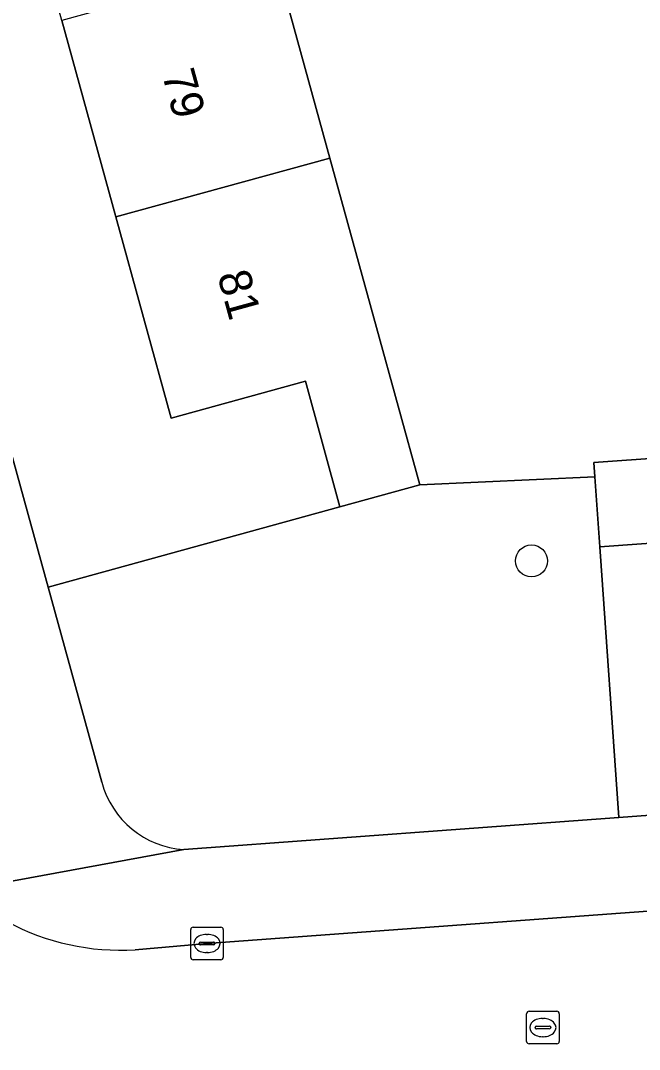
# Model space of a CAD drawing. Extents: x 159053 to 160042, y 380449 to 381423.
# Drawn here: x 159723.83 to 159742.82, y 380865.84 to 380897.41 of the extents above; entities that cross this region are included whole.
import ezdxf

# ---------------------------------------------------------------- set-up
doc = ezdxf.new("R2010")
doc.units = 0
for name, color, linetype in [('IMGEO_Boom', 7, 'Continuous'), ('IMGEO_Erf', 7, 'Continuous'), ('IMGEO_Groenvoorziening', 7, 'Continuous'), ('IMGEO_Kolk', 7, 'Continuous'), ('IMGEO_Pand', 7, 'Continuous'), ('IMGEO_Pand_nummerreeks', 7, 'Continuous'), ('IMGEO_Rijbaan_lokaal_open', 7, 'Continuous'), ('IMGEO_Rioolput', 7, 'Continuous'), ('IMGEO_Voetpad_op_trap', 7, 'Continuous'), ('IMGEO_Voetpad_open', 7, 'Continuous')]:
    doc.layers.add(name, color=color, linetype=linetype)

msp = doc.modelspace()

# ---------------------------------------------------------------- linework, layer by layer
at = {"layer": 'IMGEO_Boom'}
msp.add_circle((159739.51, 380880.83), 0.489, dxfattribs=at)
at = {"layer": 'IMGEO_Erf'}
for points in [[(159718.456, 380921.536), (159716.796, 380927.565), (159715.136, 380933.596), (159713.436, 380939.77), (159708.598, 380938.439), (159724.672, 380880.027), (159733.63, 380882.492), (159732.569, 380886.345), (159728.455, 380885.212), (159726.755, 380891.388), (159725.095, 380897.417), (159723.435, 380903.447), (159721.775, 380909.477), (159720.115, 380915.507)], [(159771.111, 380879.095), (159764.727, 380878.643), (159758.495, 380878.201), (159752.263, 380877.759), (159745.882, 380877.307), (159745.581, 380881.547), (159741.601, 380881.265), (159742.194, 380872.96), (159771.29, 380875.112)]]:
    msp.add_lwpolyline(points, close=True, dxfattribs=at)
msp.add_lwpolyline([(159721.703, 380935.401), (159723.364, 380929.371), (159725.023, 380923.341), (159726.683, 380917.312), (159730.358, 380918.322), (159732.016, 380912.293), (159732.952, 380908.888), (159729.28, 380907.877), (159730.003, 380905.252), (159733.674, 380906.261), (159735.332, 380900.232), (159731.663, 380899.223), (159733.323, 380893.193), (159734.756, 380887.988), (159736.083, 380883.167), (159741.449, 380883.406), (159741.417, 380883.853), (159751.782, 380884.587)], dxfattribs=at)
at = {"layer": 'IMGEO_Groenvoorziening'}
for points in [[(159741.601, 380881.265), (159741.449, 380883.406), (159736.083, 380883.167), (159733.63, 380882.492), (159724.672, 380880.027), (159726.32, 380874.037)], [(159728.838, 380871.972), (159742.194, 380872.96), (159741.601, 380881.265)]]:
    msp.add_lwpolyline(points, dxfattribs=at)
msp.add_arc((159729.031, 380874.775), 2.81, 195.2315, 266.0585, dxfattribs=at)
at = {"layer": 'IMGEO_Kolk'}
for p, q in [((159729.05, 380868.665), (159729.05, 380869.517)), ((159729.125, 380869.591), (159729.977, 380869.591)), ((159730.051, 380869.517), (159730.051, 380868.665)), ((159729.538, 380869.371), (159729.563, 380869.371)), ((159729.309, 380869.085), (159729.309, 380869.097)), ((159729.747, 380869.048), (159729.349, 380869.048)), ((159729.352, 380869.134), (159729.75, 380869.134)), ((159729.793, 380869.097), (159729.793, 380869.085)), ((159729.977, 380868.591), (159729.125, 380868.591)), ((159729.561, 380868.811), (159729.536, 380868.811))]:
    msp.add_line(p, q, dxfattribs=at)
for points in [[(159729.05, 380868.665), (159729.05, 380869.517)], [(159729.125, 380869.591), (159729.977, 380869.591)], [(159730.051, 380869.517), (159730.051, 380868.665)], [(159729.977, 380868.591), (159729.125, 380868.591)]]:
    msp.add_lwpolyline(points, dxfattribs=at)
for centre, radius, start, end in [((159729.127, 380869.515), 0.0765, 91.552, 178.448), ((159729.127, 380869.515), 0.0765, 91.552, 178.448), ((159729.975, 380869.515), 0.0765, 1.552, 88.448), ((159729.975, 380869.515), 0.0765, 1.552, 88.448), ((159729.349, 380869.094), 0.0403, 85.8775, 175.7526), ((159729.346, 380869.084), 0.0366, 178.938, 274.7102), ((159729.75, 380869.091), 0.043, 264.8664, 352.4533), ((159729.754, 380869.096), 0.0386, 1.7309, 96.639), ((159729.127, 380868.667), 0.0765, 181.552, 268.448), ((159729.127, 380868.667), 0.0765, 181.552, 268.448), ((159729.975, 380868.667), 0.0765, 271.552, 358.448), ((159729.975, 380868.667), 0.0765, 271.552, 358.448)]:
    msp.add_arc(centre, radius, start, end, dxfattribs=at)
for centre, major_axis, ratio, start_param, end_param in [((159729.537, 380869.091), (-0.387, 0.002), 0.722429, 4.712389, 7.853982), ((159729.562, 380869.091), (-0.39, 0.002), 0.717154, 1.570796, 4.712389)]:
    msp.add_ellipse(centre, major_axis=major_axis, ratio=ratio, start_param=start_param, end_param=end_param, dxfattribs=at)
at = {"layer": 'IMGEO_Pand'}
for points in [[(159733.323, 380893.193), (159731.663, 380899.223), (159725.095, 380897.417), (159726.755, 380891.388)], [(159733.323, 380893.193), (159726.755, 380891.388), (159728.455, 380885.212), (159732.569, 380886.345), (159733.63, 380882.492), (159736.083, 380883.167), (159734.756, 380887.988)], [(159751.782, 380884.587), (159741.417, 380883.853), (159741.449, 380883.406), (159741.601, 380881.265), (159745.581, 380881.547), (159745.882, 380877.307), (159752.263, 380877.759)]]:
    msp.add_lwpolyline(points, close=True, dxfattribs=at)
at = {"layer": 'IMGEO_Rijbaan_lokaal_open'}
msp.add_lwpolyline([(159732.345, 380861.268), (159732.746, 380861.304), (159733.743, 380861.411), (159734.871, 380861.491), (159740.742, 380861.906), (159747.082, 380862.395), (159757.598, 380863.127), (159756.953, 380871.106), (159747.118, 380870.378), (159729.551, 380869.091), (159727.342, 380868.899)], dxfattribs=at)
msp.add_arc((159726.892, 380876.205), 7.32, 241.7014, 273.5228, dxfattribs=at)
at = {"layer": 'IMGEO_Rioolput'}
for p, q in [((159739.434, 380867.011), (159740.286, 380867.011)), ((159739.359, 380866.085), (159739.359, 380866.937)), ((159739.847, 380866.791), (159739.872, 380866.791)), ((159740.36, 380866.937), (159740.36, 380866.085)), ((159739.618, 380866.505), (159739.618, 380866.517)), ((159740.056, 380866.468), (159739.658, 380866.468)), ((159739.661, 380866.554), (159740.059, 380866.554)), ((159740.102, 380866.517), (159740.102, 380866.505)), ((159739.87, 380866.231), (159739.845, 380866.231)), ((159740.286, 380866.011), (159739.434, 380866.011))]:
    msp.add_line(p, q, dxfattribs=at)
for points in [[(159739.434, 380867.011), (159740.286, 380867.011)], [(159739.359, 380866.085), (159739.359, 380866.937)], [(159740.36, 380866.937), (159740.36, 380866.085)], [(159740.286, 380866.011), (159739.434, 380866.011)]]:
    msp.add_lwpolyline(points, dxfattribs=at)
for centre, radius, start, end in [((159739.436, 380866.935), 0.0765, 91.552, 178.448), ((159739.436, 380866.935), 0.0765, 91.552, 178.448), ((159740.284, 380866.935), 0.0765, 1.552, 88.448), ((159740.284, 380866.935), 0.0765, 1.552, 88.448), ((159739.658, 380866.514), 0.0403, 85.8775, 175.7526), ((159739.655, 380866.504), 0.0366, 178.938, 274.7102), ((159740.059, 380866.511), 0.043, 264.8664, 352.4533), ((159740.063, 380866.516), 0.0386, 1.7309, 96.639), ((159739.436, 380866.087), 0.0765, 181.552, 268.448), ((159739.436, 380866.087), 0.0765, 181.552, 268.448), ((159740.284, 380866.087), 0.0765, 271.552, 358.448), ((159740.284, 380866.087), 0.0765, 271.552, 358.448)]:
    msp.add_arc(centre, radius, start, end, dxfattribs=at)
for centre, major_axis, ratio, start_param, end_param in [((159739.846, 380866.511), (-0.387, 0.002), 0.722429, 4.712389, 7.853982), ((159739.871, 380866.511), (-0.39, 0.002), 0.717154, 1.570796, 4.712389)]:
    msp.add_ellipse(centre, major_axis=major_axis, ratio=ratio, start_param=start_param, end_param=end_param, dxfattribs=at)
at = {"layer": 'IMGEO_Voetpad_op_trap'}
for points in [[(159726.32, 380874.037), (159724.672, 380880.027), (159708.598, 380938.439), (159708.209, 380939.854), (159707.142, 380943.733), (159702.337, 380979.302), (159701.36, 380986.388)], [(159722.327, 380870.78), (159728.838, 380871.972)]]:
    msp.add_lwpolyline(points, dxfattribs=at)
msp.add_arc((159729.031, 380874.775), 2.81, 195.2315, 266.0585, dxfattribs=at)
at = {"layer": 'IMGEO_Voetpad_open'}
for points in [[(159778.38, 380875.621), (159771.29, 380875.112), (159742.194, 380872.96), (159728.838, 380871.972), (159722.327, 380870.78)], [(159727.342, 380868.899), (159729.551, 380869.091), (159747.118, 380870.378), (159756.953, 380871.106), (159761.386, 380871.43), (159771.754, 380872.193)]]:
    msp.add_lwpolyline(points, dxfattribs=at)
msp.add_arc((159726.892, 380876.205), 7.32, 241.7014, 273.5228, dxfattribs=at)

# ---------------------------------------------------------------- texts
at = {"layer": 'IMGEO_Pand_nummerreeks'}
for s, p in [('79', (159728.162, 380895.77)), ('81', (159729.861, 380889.599))]:
    msp.add_text(s, height=1, rotation=285.3914, dxfattribs=at).set_placement(p)

doc.saveas('drawing.dxf')
